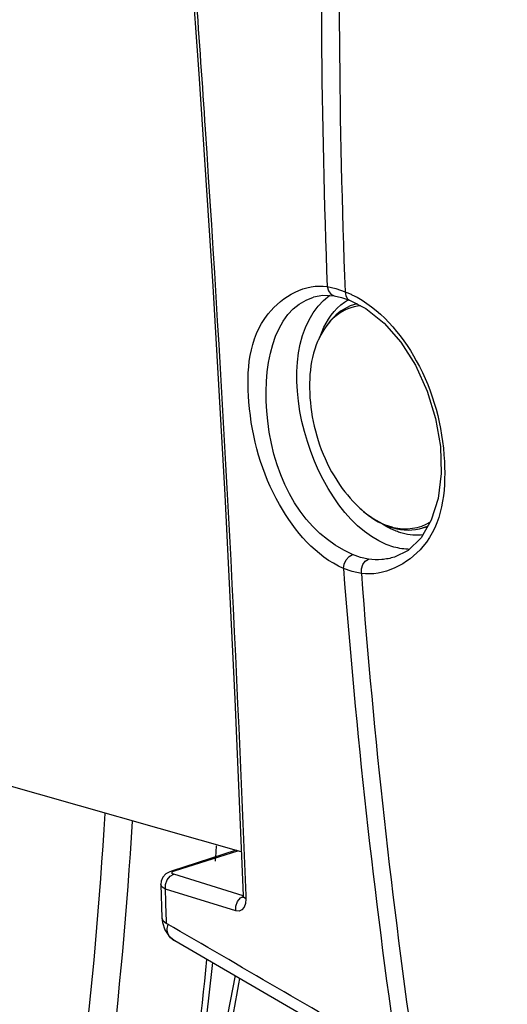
# Paper-space layout 'Sheet' of a CAD drawing. Header units: inches. Extents: x 0.2 to 10.8, y 0.2 to 8.3.
# Tile 303 of 545: x 5.5518 to 5.6019, y 6.5989 to 6.7. Entities that reach past the tile are written whole.
import ezdxf

# ---------------------------------------------------------------- set-up
doc = ezdxf.new("R2010")
doc.units = ezdxf.units.IN
doc.header["$MEASUREMENT"] = 0
doc.layers.get('0').update_dxf_attribs({"lineweight": 5})
doc.layers.add('02___PRT_ALL_AXES', color=7, linetype='Continuous')

psp = doc.layouts.new('Sheet')

# ---------------------------------------------------------------- linework, layer by layer
at = {"color": 0, "linetype": 'ByBlock', "lineweight": -3}
for p, q in [((5.583356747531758, 6.672597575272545), (5.584254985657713, 6.672388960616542)), ((5.584254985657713, 6.672388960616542), (5.585194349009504, 6.672075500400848)), ((5.584080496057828, 6.671660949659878), (5.584829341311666, 6.671488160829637)), ((5.584829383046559, 6.671488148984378), (5.585637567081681, 6.671216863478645)), ((5.586760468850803, 6.644780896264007), (5.585953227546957, 6.645072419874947)), ((5.587594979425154, 6.644605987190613), (5.586760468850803, 6.644780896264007)), ((5.58592711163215, 6.6433287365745), (5.585022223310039, 6.643652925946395)), ((5.586859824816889, 6.643130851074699), (5.58592711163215, 6.6433287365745)), ((5.574522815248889, 6.614558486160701), (5.548865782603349, 6.621847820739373)), ((5.57400039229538, 6.614706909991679), (5.567361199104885, 6.612578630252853)), ((5.567661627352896, 6.612580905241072), (5.574155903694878, 6.614662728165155)), ((5.567362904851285, 6.612579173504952), (5.567661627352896, 6.612580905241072)), ((5.567507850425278, 6.612516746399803), (5.567661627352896, 6.612580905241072)), ((5.57470789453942, 6.610044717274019), (5.567581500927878, 6.612246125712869)), ((5.566263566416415, 6.611202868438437), (5.566373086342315, 6.607762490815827)), ((5.573948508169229, 6.608498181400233), (5.566728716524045, 6.610728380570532)), ((5.574432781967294, 6.60980894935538), (5.574709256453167, 6.609964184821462)), ((5.574711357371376, 6.610055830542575), (5.574696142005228, 6.609831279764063)), ((5.57497732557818, 6.610067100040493), (5.574991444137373, 6.609731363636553)), ((5.567696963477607, 6.605428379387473), (5.590417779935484, 6.59226659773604)), ((5.573887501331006, 6.601837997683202), (5.570338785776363, 6.583698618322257))]:
    psp.add_line(p, q, dxfattribs=at)
for points in [[(5.568601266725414, 6.716243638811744), (5.57017173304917, 6.694441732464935), (5.571586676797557, 6.672629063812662), (5.572818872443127, 6.651216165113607), (5.57386606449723, 6.630242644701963), (5.574711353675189, 6.610055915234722)], [(5.583356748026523, 6.672597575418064), (5.583473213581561, 6.672163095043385), (5.583717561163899, 6.671835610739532), (5.584080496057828, 6.671660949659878)], [(5.5819477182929, 6.671542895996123), (5.582901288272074, 6.671723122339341), (5.584081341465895, 6.67166077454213)], [(5.585194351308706, 6.67207550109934), (5.585252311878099, 6.671657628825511), (5.585438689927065, 6.671346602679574), (5.585637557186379, 6.671216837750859)], [(5.585637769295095, 6.671216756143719), (5.587326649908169, 6.670348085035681), (5.589189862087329, 6.668856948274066), (5.590908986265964, 6.666891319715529), (5.592409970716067, 6.664528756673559), (5.593622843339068, 6.661872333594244), (5.594491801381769, 6.659040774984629), (5.594977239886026, 6.656165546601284), (5.595059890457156, 6.65339026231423), (5.594745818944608, 6.650844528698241), (5.594048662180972, 6.648607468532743)], [(5.594048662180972, 6.648607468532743), (5.593003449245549, 6.646796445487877), (5.591672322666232, 6.645502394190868), (5.590268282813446, 6.644807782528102)], [(5.585022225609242, 6.643652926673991), (5.58508743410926, 6.644109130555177), (5.585288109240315, 6.644540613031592), (5.585592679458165, 6.644879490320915), (5.585953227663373, 6.645072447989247)], [(5.586859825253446, 6.643130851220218), (5.586866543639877, 6.643603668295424), (5.587009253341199, 6.644051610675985), (5.587265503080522, 6.644404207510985), (5.587594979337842, 6.644605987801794)], [(5.567362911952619, 6.612579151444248), (5.567167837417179, 6.612506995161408), (5.566783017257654, 6.612283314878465), (5.566474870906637, 6.611950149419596), (5.56629551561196, 6.611530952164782), (5.566263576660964, 6.61120349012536)], [(5.567581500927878, 6.612246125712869), (5.56745643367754, 6.612302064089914), (5.567399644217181, 6.612370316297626), (5.567417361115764, 6.612444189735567), (5.567507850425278, 6.612516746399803)], [(5.566728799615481, 6.610728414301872), (5.566747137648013, 6.611210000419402), (5.566918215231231, 6.611673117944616), (5.567213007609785, 6.612039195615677), (5.567581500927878, 6.612246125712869)], [(5.566728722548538, 6.610728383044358), (5.566413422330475, 6.61092116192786), (5.566270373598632, 6.611147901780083), (5.566263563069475, 6.611202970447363)], [(5.573948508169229, 6.608498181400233), (5.573966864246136, 6.608979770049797), (5.5741379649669, 6.609442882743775), (5.574432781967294, 6.60980894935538)], [(5.574991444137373, 6.609731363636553), (5.574957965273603, 6.609245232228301), (5.574821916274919, 6.608852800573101), (5.574594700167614, 6.608585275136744), (5.574296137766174, 6.608464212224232), (5.573948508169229, 6.608498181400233)], [(5.574991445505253, 6.609731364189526), (5.574768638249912, 6.609903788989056), (5.574711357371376, 6.610055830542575)], [(5.566373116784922, 6.60776154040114), (5.566472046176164, 6.60749053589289), (5.566842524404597, 6.607191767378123)], [(5.566373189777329, 6.607761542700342), (5.566422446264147, 6.607293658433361), (5.566663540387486, 6.60655103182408), (5.567079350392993, 6.605930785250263), (5.567634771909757, 6.605465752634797), (5.567697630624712, 6.605428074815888)]]:
    psp.add_lwpolyline(points, dxfattribs=at)
for centre, radius, start, end in [((18.89336816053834, 34.57452512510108), 30.86285587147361, 244.4626879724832, 244.6077417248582), ((6.389200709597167, 6.703793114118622), 0.8064475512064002, 178.5377101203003, 182.2169065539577), ((6.391062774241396, 6.703271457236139), 0.8064720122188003, 178.5324419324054, 182.2168690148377), ((18.89903562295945, 34.52698809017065), 30.82649637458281, 244.413710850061, 244.5307585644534), ((5.591628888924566, 6.653710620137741), 0.006022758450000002, 254.136499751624, 255.6967862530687), ((5.59182937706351, 6.652189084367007), 0.004583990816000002, 287.2849967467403, 294.420378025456), ((5.592189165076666, 6.652298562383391), 0.004581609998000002, 287.2844689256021, 289.0081407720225), ((5.592102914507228, 6.652574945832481), 0.004871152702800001, 287.2872640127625, 289.0521328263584), ((6.329634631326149, 6.700274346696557), 0.7467620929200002, 184.3484868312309, 188.2212105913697), ((6.331442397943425, 6.699749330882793), 0.7467321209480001, 184.3484353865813, 188.2268468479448), ((5.139149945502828, 6.64608682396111), 0.4339435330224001, 355.7043631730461, 355.9122379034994), ((5.166985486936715, 6.643425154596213), 0.4059795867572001, 351.8313685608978, 354.3572309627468), ((5.17047120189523, 6.643676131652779), 0.4031560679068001, 351.4595786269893, 354.2331514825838)]:
    psp.add_arc(centre, radius, start, end, dxfattribs=at)
for points, knots in [([(5.568867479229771, 6.716161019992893), (5.569556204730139, 6.707031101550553), (5.572063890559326, 6.67169395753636), (5.57398261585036, 6.636313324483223), (5.574978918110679, 6.610062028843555)], [0, 0, 0, 0, 0.2584498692, 1, 1, 1, 1]), ([(5.585022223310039, 6.643652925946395), (5.582189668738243, 6.644896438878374), (5.577438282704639, 6.650504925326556), (5.574789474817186, 6.659936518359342), (5.575419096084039, 6.669711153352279), (5.581163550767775, 6.672978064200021), (5.583356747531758, 6.672597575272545)], [0, 0, 0, 0, 0.2562122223, 0.5599039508, 0.8156395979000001, 1, 1, 1, 1]), ([(5.585953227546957, 6.645072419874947), (5.580988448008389, 6.647262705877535), (5.57543981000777, 6.656812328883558), (5.577637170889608, 6.670179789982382), (5.58194767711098, 6.671528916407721)], [0, 0, 0, 0, 0.5457475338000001, 1, 1, 1, 1]), ([(5.585116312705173, 6.671001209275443), (5.585190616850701, 6.671053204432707), (5.585341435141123, 6.67115302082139), (5.585497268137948, 6.671244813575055), (5.58557605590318, 6.671288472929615)], [0, 0, 0, 0, 0.5016977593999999, 1, 1, 1, 1]), ([(5.585194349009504, 6.672075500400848), (5.585312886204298, 6.672029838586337), (5.585550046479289, 6.671932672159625), (5.585783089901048, 6.67182602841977), (5.585899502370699, 6.671770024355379)], [0, 0, 0, 0, 0.4957935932, 1, 1, 1, 1]), ([(5.585899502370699, 6.671770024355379), (5.588745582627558, 6.670400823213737), (5.59345642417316, 6.664838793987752), (5.595976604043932, 6.655430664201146), (5.594923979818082, 6.64574385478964), (5.589140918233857, 6.642815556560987), (5.586859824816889, 6.643130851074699)], [0, 0, 0, 0, 0.2622071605, 0.5596322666, 0.8088196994, 1, 1, 1, 1]), ([(5.586059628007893, 6.670727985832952), (5.584270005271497, 6.670171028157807), (5.582071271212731, 6.667326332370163), (5.581413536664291, 6.663032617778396), (5.581795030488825, 6.657844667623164), (5.584117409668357, 6.651996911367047), (5.588006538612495, 6.648418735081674), (5.590126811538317, 6.64781635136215)], [0, 0, 0, 0, 0.203220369, 0.33088243, 0.4725421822, 0.7610104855, 1, 1, 1, 1]), ([(5.586800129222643, 6.670639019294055), (5.585893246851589, 6.670562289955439), (5.583979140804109, 6.669757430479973), (5.582863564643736, 6.668064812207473), (5.582448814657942, 6.667125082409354)], [0, 0, 0, 0, 0.4697872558, 1, 1, 1, 1]), ([(5.586422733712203, 6.670824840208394), (5.586361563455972, 6.670811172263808), (5.586239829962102, 6.670781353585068), (5.586119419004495, 6.670746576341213), (5.586059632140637, 6.670727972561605)], [0, 0, 0, 0, 0.5002563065, 1, 1, 1, 1]), ([(5.58269792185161, 6.667674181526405), (5.58271780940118, 6.667726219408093), (5.582758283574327, 6.667829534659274), (5.582800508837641, 6.667932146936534), (5.582821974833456, 6.667983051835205)], [0, 0, 0, 0, 0.5020860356, 1, 1, 1, 1]), ([(5.586709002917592, 6.649840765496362), (5.586963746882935, 6.649609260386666), (5.587941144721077, 6.648798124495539), (5.589090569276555, 6.648170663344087), (5.589982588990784, 6.647917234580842)], [0, 0, 0, 0, 0.2707121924, 1, 1, 1, 1]), ([(5.590075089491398, 6.647637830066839), (5.589895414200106, 6.647718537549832), (5.589536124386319, 6.647896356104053), (5.589189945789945, 6.648098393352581), (5.589017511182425, 6.64820651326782)], [0, 0, 0, 0, 0.4918119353, 1, 1, 1, 1]), ([(5.591047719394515, 6.647280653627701), (5.590884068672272, 6.647327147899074), (5.590555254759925, 6.647434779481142), (5.590235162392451, 6.647565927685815), (5.590075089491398, 6.647637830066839)], [0, 0, 0, 0, 0.4922558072, 1, 1, 1, 1]), ([(5.593205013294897, 6.647091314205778), (5.592851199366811, 6.647051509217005), (5.592120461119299, 6.647044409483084), (5.591402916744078, 6.647179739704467), (5.591047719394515, 6.647280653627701)], [0, 0, 0, 0, 0.4908945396, 1, 1, 1, 1]), ([(5.591821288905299, 6.645612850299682), (5.591553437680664, 6.64561742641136), (5.591010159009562, 6.645663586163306), (5.590477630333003, 6.645779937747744), (5.590212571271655, 6.645855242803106)], [0, 0, 0, 0, 0.49295365, 1, 1, 1, 1]), ([(5.590260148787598, 6.644819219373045), (5.589837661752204, 6.644687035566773), (5.588948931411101, 6.644515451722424), (5.5880447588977, 6.644544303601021), (5.587594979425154, 6.644605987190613)], [0, 0, 0, 0, 0.4936950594, 1, 1, 1, 1]), ([(5.526332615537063, 6.483783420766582), (5.531329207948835, 6.493295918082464), (5.550173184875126, 6.535961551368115), (5.558466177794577, 6.582772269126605), (5.560534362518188, 6.618502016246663)], [0, 0, 0, 0, 0.2309025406, 1, 1, 1, 1]), ([(5.567409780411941, 6.605569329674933), (5.56720408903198, 6.605725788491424), (5.566840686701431, 6.606241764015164), (5.566926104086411, 6.606864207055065), (5.567028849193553, 6.607168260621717)], [0, 0, 0, 0, 0.4460544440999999, 1, 1, 1, 1]), ([(5.567554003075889, 6.605472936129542), (5.56752897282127, 6.605487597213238), (5.56747988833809, 6.605518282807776), (5.567432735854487, 6.605551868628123), (5.567409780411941, 6.605569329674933)], [0, 0, 0, 0, 0.5014373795, 1, 1, 1, 1]), ([(5.567684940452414, 6.605404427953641), (5.567662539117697, 6.605414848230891), (5.567618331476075, 6.605436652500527), (5.567575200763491, 6.605460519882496), (5.567554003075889, 6.605472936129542)], [0, 0, 0, 0, 0.5014205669, 1, 1, 1, 1]), ([(5.570718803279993, 6.58360059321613), (5.571440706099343, 6.586537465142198), (5.572759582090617, 6.592501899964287), (5.573857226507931, 6.598509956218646), (5.57436805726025, 6.601549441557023)], [0, 0, 0, 0, 0.4952658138, 1, 1, 1, 1])]:
    psp.add_open_spline(points, degree=3, knots=knots, dxfattribs=at)
for points in [[(5.590212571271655, 6.645855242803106), (5.581654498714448, 6.648286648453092), (5.576448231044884, 6.66643466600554), (5.583608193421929, 6.671715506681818)], [(5.582821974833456, 6.667983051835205), (5.583313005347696, 6.669147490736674), (5.584080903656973, 6.670276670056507), (5.585116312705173, 6.671001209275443)], [(5.590140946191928, 6.64787455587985), (5.591387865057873, 6.647556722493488), (5.592877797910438, 6.647737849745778), (5.593960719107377, 6.648432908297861)], [(5.590126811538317, 6.64781635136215), (5.591109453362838, 6.647537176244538), (5.592216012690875, 6.647508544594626), (5.593191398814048, 6.647812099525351)], [(5.542278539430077, 6.512633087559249), (5.554814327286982, 6.546080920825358), (5.561231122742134, 6.582044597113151), (5.563341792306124, 6.617701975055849)], [(5.566842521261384, 6.607191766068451), (5.566805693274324, 6.608370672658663), (5.566767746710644, 6.609549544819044), (5.566728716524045, 6.610728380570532)], [(5.589576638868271, 6.593993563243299), (5.581995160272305, 6.598387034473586), (5.574417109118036, 6.602786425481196), (5.566842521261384, 6.607191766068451)]]:
    psp.add_open_spline(points, degree=3, dxfattribs=at)
at = {"layer": '02___PRT_ALL_AXES', "color": 0, "linetype": 'ByBlock', "lineweight": -3}
for p, q in [((5.586388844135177, 6.67083044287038), (5.586059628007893, 6.670727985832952)), ((5.593550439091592, 6.647923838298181), (5.593191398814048, 6.647812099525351))]:
    psp.add_line(p, q, dxfattribs=at)

doc.saveas('drawing.dxf')
